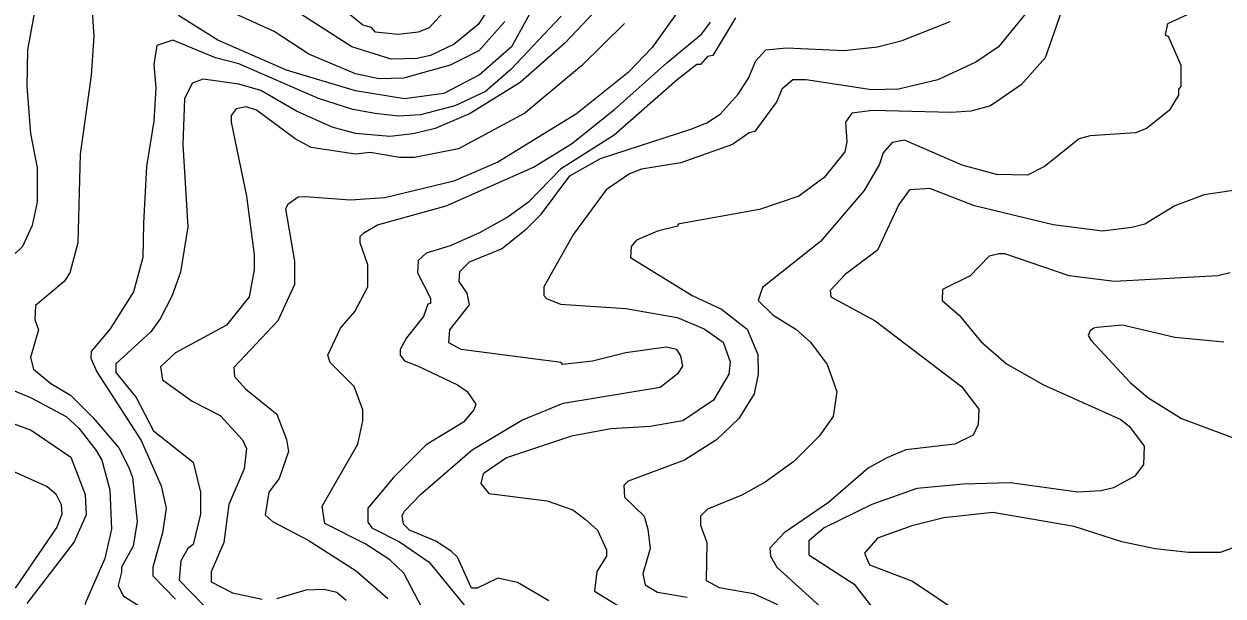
# Model space of a CAD drawing. Extents: x 423 to 448.8, y 7456.3 to 7484.
# Drawn here: x 434.59 to 436.1, y 7471.722 to 7472.442 of the extents above; entities that cross this region are included whole.
import ezdxf

# ---------------------------------------------------------------- set-up
doc = ezdxf.new("R2010")
doc.units = 0
doc.header["$LTSCALE"] = 0.032
doc.layers.add('1', color=7, linetype='Continuous', lineweight=25)
doc.layers.add('2', color=7, linetype='Continuous', lineweight=13)

msp = doc.modelspace()

# ---------------------------------------------------------------- linework, layer by layer
at = {"layer": '1'}
for points in [[(435.1836, 7472.4745), (435.1619, 7472.4412), (435.1318, 7472.4164), (435.1016, 7472.4025), (435.0846, 7472.3986), (435.0521, 7472.3979), (435.0026, 7472.4133), (434.9105, 7472.4729)], [(435.858, 7472.4637), (435.817, 7472.4133), (435.7884, 7472.394), (435.7405, 7472.3716), (435.691, 7472.36), (435.657, 7472.3592), (435.575, 7472.3716), (435.558, 7472.3716), (435.544, 7472.36), (435.5378, 7472.3445), (435.51, 7472.3066), (435.503, 7472.3051), (435.4821, 7472.2904), (435.4172, 7472.2672), (435.3677, 7472.2594), (435.3522, 7472.2533), (435.3228, 7472.2331)], [(435.346, 7472.4428), (435.2919, 7472.3894), (435.2207, 7472.3298), (435.1372, 7472.285), (435.0815, 7472.2741), (435.0629, 7472.2741), (435.0258, 7472.2803), (435.0072, 7472.278), (434.9516, 7472.2865), (434.9314, 7472.2973), (434.8827, 7472.3337), (434.8696, 7472.3375), (434.8572, 7472.3352), (434.851, 7472.3267), (434.851, 7472.3182), (434.8703, 7472.2254), (434.8796, 7472.1512), (434.8796, 7472.1326), (434.8734, 7472.0985), (434.8448, 7472.063), (434.7806, 7472.0282), (434.762, 7472.0104), (434.7644, 7471.9941), (434.8015, 7471.9671), (434.837, 7471.9493), (434.8649, 7471.9183), (434.8703, 7471.9075), (434.8672, 7471.882), (434.8479, 7471.8371), (434.8417, 7471.7892), (434.8254, 7471.7521), (434.8254, 7471.7396), (434.8526, 7471.7258), (434.8897, 7471.718)], [(435.3228, 7472.2331), (435.2818, 7472.1775), (435.2447, 7472.111), (435.2447, 7472.1001), (435.2478, 7472.0962), (435.2656, 7472.0893), (435.3476, 7472.0839), (435.4125, 7472.0723), (435.4466, 7472.0583), (435.4705, 7472.0413), (435.479, 7472.0166), (435.4775, 7472.0011), (435.4582, 7471.9686), (435.4195, 7471.9423), (435.3785, 7471.9354), (435.329, 7471.9323), (435.2795, 7471.923), (435.1975, 7471.8959), (435.1681, 7471.8758), (435.165, 7471.8634), (435.1751, 7471.8511), (435.2486, 7471.8418), (435.2811, 7471.8302), (435.2965, 7471.8186), (435.312, 7471.8047), (435.3236, 7471.7799), (435.3236, 7471.7722), (435.3112, 7471.7528), (435.3081, 7471.7281), (435.3862, 7471.6801)], [(436.1009, 7472.0413), (436.039, 7472.0475), (435.9733, 7472.063), (435.9408, 7472.0599), (435.9369, 7472.0591), (435.9325, 7472.0558), (435.9301, 7472.0497), (435.9338, 7472.0436), (435.9833, 7471.9903), (436.005, 7471.9717), (436.0475, 7471.9454), (436.1319, 7471.9137)], [(434.5014, 7471.9663), (434.5989, 7471.9307), (434.6491, 7471.8967), (434.6669, 7471.8495), (434.6684, 7471.824), (434.653, 7471.7899), (434.5934, 7471.7126)], [(436.1311, 7471.7892), (436.0963, 7471.7768), (436.0561, 7471.7768), (436.0143, 7471.7814), (435.9725, 7471.7899), (435.9122, 7471.8093), (435.8101, 7471.8271), (435.7482, 7471.8201), (435.708, 7471.81), (435.6647, 7471.7946), (435.6484, 7471.776), (435.6546, 7471.7613), (435.7088, 7471.7404), (435.7714, 7471.6987)], [(434.9082, 7471.7188), (434.9454, 7471.7296), (434.9678, 7471.7304), (434.984, 7471.7265), (434.9956, 7471.7165)]]:
    msp.add_lwpolyline(points, dxfattribs=at)
at = {"layer": '2'}
for points in [[(435.2656, 7472.5255), (435.2037, 7472.4133), (435.1635, 7472.3778), (435.1186, 7472.3546), (435.0691, 7472.3476), (435.0072, 7472.3577), (434.9206, 7472.384), (434.834, 7472.4218), (434.7845, 7472.4528)], [(434.6747, 7472.476), (434.6777, 7472.4265), (434.6747, 7472.377), (434.6607, 7472.278), (434.6576, 7472.1666), (434.6476, 7472.1287), (434.6406, 7472.1179), (434.6042, 7472.0878)], [(435.1952, 7472.4451), (435.1627, 7472.408), (435.1264, 7472.3901), (435.0676, 7472.3739), (435.0366, 7472.3731), (435.0072, 7472.3793), (434.9485, 7472.4041), (434.9051, 7472.4327), (434.8031, 7472.4791)], [(435.4303, 7472.4822), (435.3808, 7472.4126), (435.3507, 7472.3809), (435.2857, 7472.329), (435.1867, 7472.2679), (435.131, 7472.244), (435.0444, 7472.2231), (435.0011, 7472.22), (434.9438, 7472.2246), (434.9353, 7472.2238), (434.9222, 7472.2146), (434.919, 7472.2092), (434.9306, 7472.1434), (434.9306, 7472.114), (434.9097, 7472.0684), (434.8541, 7472.0096), (434.8548, 7471.998), (434.8688, 7471.9826), (434.9082, 7471.9508)], [(434.605, 7472.4667), (434.5942, 7472.4095), (434.5934, 7472.3631), (434.5981, 7472.3043), (434.6066, 7472.261), (434.6066, 7472.2177), (434.6004, 7472.1883), (434.588, 7472.162), (434.5671, 7472.1419), (434.5478, 7472.1311), (434.5455, 7472.1187), (434.5516, 7472.0908), (434.5532, 7472.0638), (434.5223, 7472.0104), (434.5339, 7471.998), (434.5981, 7471.9717), (434.6429, 7471.9477), (434.6591, 7471.9331), (434.6808, 7471.9052), (434.6878, 7471.8928), (434.6979, 7471.8557), (434.7002, 7471.8062)], [(435.3236, 7472.4737), (435.271, 7472.418), (435.2145, 7472.3685), (435.1519, 7472.3291), (435.1078, 7472.3105), (435.08, 7472.3035), (435.0506, 7472.3004), (435.0072, 7472.3043), (434.9779, 7472.312), (434.933, 7472.3322), (434.8881, 7472.3584), (434.8603, 7472.3662), (434.8154, 7472.3724), (434.8015, 7472.3677), (434.7922, 7472.3476), (434.7899, 7472.2904), (434.7961, 7472.1868), (434.7868, 7472.1295), (434.7767, 7472.1001), (434.7612, 7472.0707), (434.7497, 7472.0545), (434.7056, 7472.0142), (434.7056, 7472.0034), (434.7311, 7471.9717), (434.7528, 7471.93), (434.803, 7471.8905), (434.8123, 7471.8526), (434.8123, 7471.8248), (434.803, 7471.7868), (434.7961, 7471.7815), (434.7875, 7471.766), (434.7852, 7471.742), (434.8309, 7471.6948)], [(435.1217, 7472.4606), (435.1, 7472.4373), (435.0861, 7472.4319), (435.0614, 7472.4288), (435.0327, 7472.4319), (435.0274, 7472.4374), (435.0165, 7472.4404), (434.9987, 7472.4551)], [(435.899, 7472.4652), (435.8758, 7472.3994), (435.8457, 7472.3654), (435.807, 7472.3391), (435.7823, 7472.3322), (435.7575, 7472.3306), (435.6585, 7472.3329), (435.6322, 7472.3298), (435.6244, 7472.3182), (435.626, 7472.2935), (435.6237, 7472.2811), (435.5974, 7472.2486), (435.5657, 7472.2254), (435.5162, 7472.2084), (435.4133, 7472.1898), (435.4133, 7472.1875), (435.3878, 7472.1813), (435.3614, 7472.1697), (435.3545, 7472.162), (435.3538, 7472.148), (435.4311, 7472.1001), (435.4682, 7472.0831), (435.5007, 7472.0576), (435.5138, 7472.0259), (435.5146, 7472.0011), (435.5092, 7471.9764), (435.4899, 7471.9454), (435.462, 7471.9184), (435.4218, 7471.8928), (435.3507, 7471.8665), (435.3452, 7471.8611), (435.346, 7471.8464), (435.3707, 7471.8224), (435.3754, 7471.8062), (435.3785, 7471.7815), (435.3692, 7471.7497), (435.3723, 7471.7358), (435.3878, 7471.7265), (435.4249, 7471.7203)], [(435.2663, 7472.452), (435.2029, 7472.3848), (435.1712, 7472.3569), (435.1325, 7472.3391), (435.0892, 7472.3275), (435.0614, 7472.3259), (435.032, 7472.3291), (435.0042, 7472.3345), (434.9608, 7472.3484), (434.8603, 7472.3917), (434.8309, 7472.3994), (434.7775, 7472.4218), (434.7574, 7472.4149), (434.7535, 7472.3909), (434.7558, 7472.3616), (434.7535, 7472.3198), (434.7443, 7472.2626), (434.7404, 7472.1914), (434.7396, 7472.1481), (434.728, 7472.1048), (434.6986, 7472.0583), (434.6746, 7472.0297), (434.6739, 7472.0212), (434.6816, 7472.0042), (434.7373, 7471.9176), (434.7628, 7471.8604), (434.769, 7471.8325), (434.7643, 7471.8016), (434.752, 7471.7583), (434.752, 7471.7474), (434.7806, 7471.718)], [(435.0907, 7471.7072), (435.0683, 7471.7505), (435.0505, 7471.7675), (435.0196, 7471.7876), (434.9686, 7471.8132), (434.9655, 7471.8348), (435.0103, 7471.913), (435.0165, 7471.9423), (435.0165, 7471.9563), (435.0057, 7471.9857), (434.9755, 7472.0158), (434.9724, 7472.0251), (434.9886, 7472.0591), (435.0064, 7472.08), (435.0227, 7472.1109), (435.0227, 7472.1388), (435.0134, 7472.1666), (435.0134, 7472.1743), (435.018, 7472.179), (435.0351, 7472.189), (435.1217, 7472.213), (435.2316, 7472.2617), (435.2795, 7472.2911), (435.3336, 7472.3345), (435.3994, 7472.3932), (435.4435, 7472.4296), (435.4543, 7472.4443)], [(435.486, 7472.4497), (435.4574, 7472.4025), (435.4504, 7472.401), (435.4419, 7472.3909), (435.4372, 7472.3909), (435.4125, 7472.3716), (435.3329, 7472.302), (435.2656, 7472.2594), (435.2254, 7472.2176), (435.1998, 7472.1991), (435.1635, 7472.179), (435.1264, 7472.1627), (435.0962, 7472.1535), (435.0861, 7472.1442), (435.0853, 7472.1287), (435.1016, 7472.097), (435.1016, 7472.09), (435.0985, 7472.0893), (435.0931, 7472.0738), (435.0714, 7472.0467), (435.0637, 7472.0321), (435.0637, 7472.0251), (435.0691, 7472.0181), (435.0861, 7472.0111), (435.1356, 7471.9879), (435.148, 7471.9794), (435.1588, 7471.9632), (435.1565, 7471.9563), (435.1434, 7471.9408), (435.0962, 7471.9121), (435.0552, 7471.8712), (435.0227, 7471.8325), (435.0227, 7471.8147), (435.0281, 7471.8077), (435.0629, 7471.7899), (435.1001, 7471.7644), (435.165, 7471.6847)], [(435.148, 7472.1032), (435.1379, 7472.1179), (435.1387, 7472.1303), (435.1511, 7472.1426), (435.1913, 7472.1589), (435.2222, 7472.1836), (435.2416, 7472.203), (435.2772, 7472.2509), (435.3158, 7472.2726), (435.4296, 7472.3097), (435.4497, 7472.3174), (435.4667, 7472.3283), (435.4891, 7472.3538), (435.5022, 7472.3739), (435.5115, 7472.3956), (435.5239, 7472.4095), (435.5502, 7472.4118), (435.6229, 7472.4087), (435.6647, 7472.4133), (435.6956, 7472.4211), (435.756, 7472.4451)], [(436.0599, 7472.4559), (436.0297, 7472.442), (436.0267, 7472.428), (436.0305, 7472.4265), (436.0468, 7472.3901), (436.0468, 7472.3631), (436.0437, 7472.36), (436.0437, 7472.3523), (436.032, 7472.3329), (436.0035, 7472.3105), (435.9895, 7472.3051), (435.9323, 7472.3012), (435.9184, 7472.2973), (435.8751, 7472.2625), (435.8534, 7472.2517), (435.8147, 7472.2525), (435.7714, 7472.2641), (435.6987, 7472.2958), (435.6832, 7472.2927), (435.6716, 7472.2796), (435.667, 7472.2656), (435.6477, 7472.2324), (435.5927, 7472.1682), (435.52, 7472.1102), (435.5146, 7472.0939), (435.5332, 7472.0754), (435.5618, 7472.0576), (435.5804, 7472.0413), (435.6013, 7472.0135), (435.6136, 7471.9795), (435.609, 7471.9477), (435.5912, 7471.923), (435.5595, 7471.8913), (435.5231, 7471.865), (435.4937, 7471.8487), (435.4504, 7471.831), (435.4419, 7471.8224)], [(436.169, 7472.2409), (436.0762, 7472.227), (436.039, 7472.213), (436.0011, 7472.1898), (435.9849, 7472.1859), (435.9478, 7472.1813), (435.8859, 7472.189), (435.7869, 7472.213), (435.7304, 7472.2347), (435.7049, 7472.2331), (435.6917, 7472.2146), (435.6647, 7472.1573), (435.6244, 7472.1272), (435.6051, 7472.1063), (435.6059, 7472.0985), (435.6616, 7472.0684), (435.7706, 7471.9856), (435.7923, 7471.957), (435.7915, 7471.9377), (435.7853, 7471.9245), (435.7621, 7471.9129)], [(436.1087, 7472.1287), (436.0932, 7472.1249), (435.9632, 7472.1179), (435.906, 7472.1249), (435.8248, 7472.1527), (435.8178, 7472.1527), (435.8054, 7472.1496), (435.7815, 7472.1248), (435.7467, 7472.1078), (435.7459, 7472.0939), (435.7675, 7472.0754), (435.7946, 7472.0421), (435.8271, 7472.0142), (435.8735, 7471.9879), (435.9709, 7471.9439), (435.9818, 7471.9354), (436.0004, 7471.9106), (435.9996, 7471.8874), (435.9887, 7471.8727), (435.9617, 7471.858), (435.9462, 7471.8542), (435.9168, 7471.8526), (435.8318, 7471.8642), (435.773, 7471.8626), (435.7142, 7471.8572), (435.6577, 7471.8371), (435.5974, 7471.8077), (435.5781, 7471.7915), (435.5781, 7471.7737), (435.6353, 7471.7366), (435.6685, 7471.694)], [(435.2509, 7471.7157), (435.2114, 7471.7389), (435.1867, 7471.7443), (435.1604, 7471.7319), (435.1534, 7471.7319), (435.1356, 7471.7706), (435.1279, 7471.7783), (435.1085, 7471.7907), (435.0753, 7471.8046), (435.0676, 7471.8124), (435.066, 7471.8232), (435.0691, 7471.8286), (435.0892, 7471.8495), (435.1542, 7471.906), (435.2168, 7471.9431), (435.2687, 7471.9647), (435.3909, 7471.9848), (435.414, 7472.0027), (435.4195, 7472.0112), (435.4171, 7472.0243), (435.4118, 7472.032), (435.3986, 7472.0351), (435.3476, 7472.0282), (435.3058, 7472.0173), (435.2679, 7472.0135), (435.2663, 7472.0158), (435.1403, 7472.0321), (435.1248, 7472.0405), (435.1263, 7472.0568), (435.1511, 7472.0885), (435.148, 7472.1032)], [(434.6042, 7472.0878), (434.6035, 7472.0699), (434.6081, 7472.0568), (434.5981, 7472.022), (434.6019, 7472.0073), (434.6236, 7471.9895), (434.6484, 7471.9748), (434.6769, 7471.9462), (434.7095, 7471.9083), (434.7218, 7471.8836), (434.7264, 7471.8712), (434.7326, 7471.8155), (434.7272, 7471.7846), (434.7125, 7471.7582), (434.7125, 7471.752), (434.7087, 7471.7351), (434.7149, 7471.7219), (434.7381, 7471.7072)], [(434.9082, 7471.9508), (434.9206, 7471.9191), (434.9229, 7471.9037), (434.9113, 7471.8696), (434.8982, 7471.8526), (434.8935, 7471.824), (434.9028, 7471.8155), (434.9477, 7471.7923), (435.008, 7471.7536), (435.0482, 7471.7188)], [(435.7621, 7471.9129), (435.7003, 7471.906), (435.6763, 7471.8959), (435.6531, 7471.8828), (435.6028, 7471.8394), (435.5471, 7471.8015), (435.5293, 7471.7822), (435.5301, 7471.7722), (435.5378, 7471.7583), (435.6198, 7471.684)], [(434.5571, 7471.8874), (434.619, 7471.8596), (434.6298, 7471.8503), (434.6367, 7471.8372), (434.6375, 7471.8248), (434.6313, 7471.8085), (434.5787, 7471.7319)], [(435.4419, 7471.8224), (435.4419, 7471.8109), (435.4496, 7471.7892), (435.4489, 7471.7412), (435.4651, 7471.7327), (435.5084, 7471.725), (435.5386, 7471.7111)], [(434.7002, 7471.8062), (434.6917, 7471.7691), (434.6669, 7471.7126), (434.6677, 7471.7072), (434.6731, 7471.6956), (434.7295, 7471.6615), (434.7736, 7471.6229), (434.7914, 7471.5989), (434.8046, 7471.5742), (434.8185, 7471.5247), (434.8293, 7471.4628), (434.8603, 7471.3885), (434.8626, 7471.3638), (434.8587, 7471.339), (434.8471, 7471.3143), (434.8255, 7471.2841), (434.8201, 7471.2818), (434.7953, 7471.2864), (434.7837, 7471.2833), (434.7551, 7471.2292), (434.6808, 7471.1464), (434.6507, 7471.1209), (434.5911, 7471.0923), (434.5416, 7471.0753)]]:
    msp.add_lwpolyline(points, dxfattribs=at)

doc.saveas('drawing.dxf')
